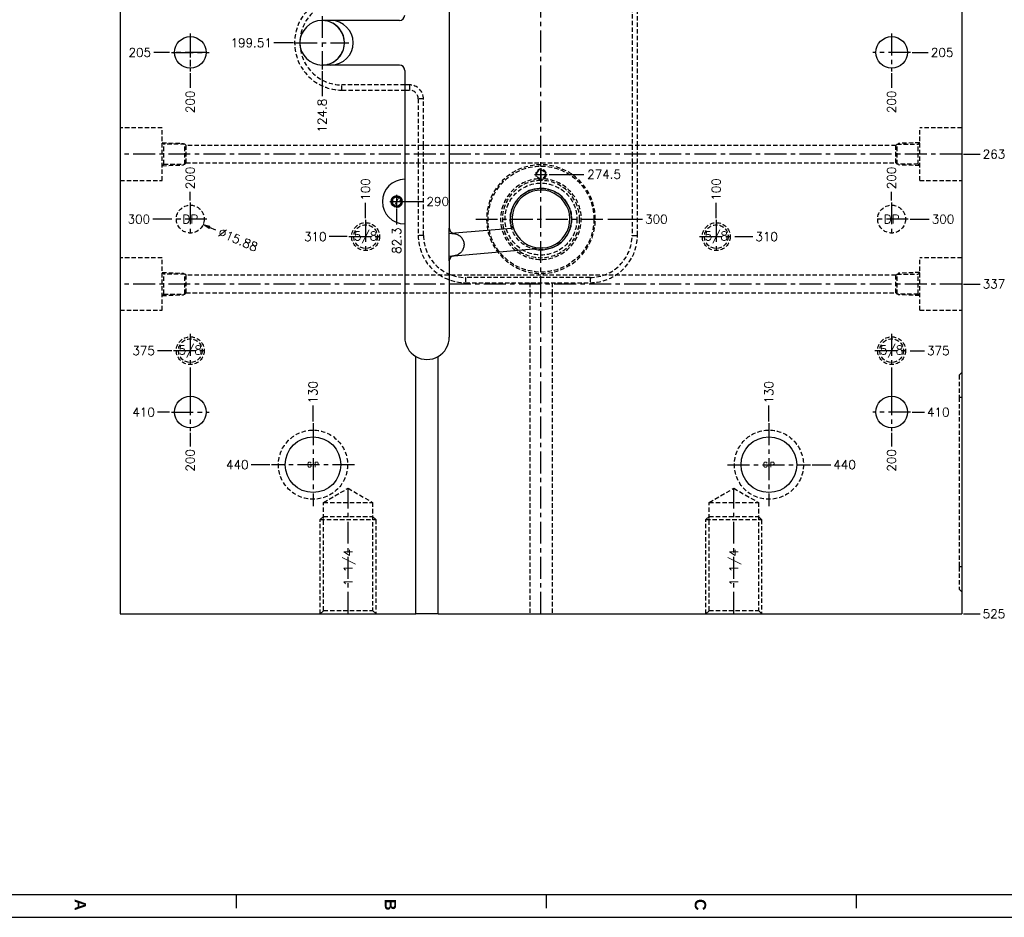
# Model space of a CAD drawing. Extents: x 2651 to 11825, y -3833 to 1075.
# Tile 462 of 656: x 4610 to 5172, y -2845 to -2334. Entities that reach past the tile are written whole.
import ezdxf
from ezdxf.enums import TextEntityAlignment as Align

# ---------------------------------------------------------------- set-up
doc = ezdxf.new("R2010")
doc.units = 0
doc.header["$LTSCALE"] = 10
doc.linetypes.add('CENTER', pattern=[2, 1.25, -0.25, 0.25, -0.25])
doc.linetypes.add('HIDDEN', pattern=[0.375, 0.25, -0.125])
doc.layers.get('0').update_dxf_attribs({"linetype": 'CONTINUOUS'})
doc.layers.get('Defpoints').update_dxf_attribs({"linetype": 'CONTINUOUS'})
for name, color, linetype in [('2', 7, 'CONTINUOUS'), ('BOX', 4, 'CONTINUOUS'), ('CEN', 1, 'CENTER'), ('COOL', 150, 'HIDDEN'), ('DIM', 3, 'CONTINUOUS'), ('HIDDEN', 6, 'HIDDEN'), ('LAYER_097', 7, 'CONTINUOUS'), ('PART', 7, 'CONTINUOUS'), ('TEXT', 4, 'CONTINUOUS')]:
    doc.layers.add(name, color=color, linetype=linetype)
doc.styles.get("Standard").update_dxf_attribs({"font": 'romans.shx'})
doc.dimstyles.new('T5', dxfattribs={"dimtxt": 5, "dimasz": 4, "dimexe": 1.5, "dimexo": 1, "dimgap": 1.5, "dimtad": 0, "dimrnd": 1.38778e-17, "dimzin": 9, "dimdsep": 46, "dimtxsty": 'Standard', "dimblk": 'CLOSED', "dimcen": 0, "dimclrd": 3, "dimclre": 3, "dimclrt": 3, "dimazin": 2, "dimtfac": 0.75, "dimtofl": 0, "dimtmove": 0, "dimatfit": 3, "dimfxl": 0, "dimtolj": 1, "dimarcsym": 0})

# ---------------------------------------------------------------- blocks, each defined once
blk = doc.blocks.new('*U2474', base_point=(2287.44, -1523.36))
for radius in [7.94, 6.75]:
    blk.add_circle((2287.44, -1523.36), radius)
at = {"layer": 'CEN'}
for p, q in [((2287.44, -1513.83), (2287.44, -1532.89)), ((2277.92, -1523.36), (2296.97, -1523.36))]:
    blk.add_line(p, q, dxfattribs=at)
blk = doc.blocks.new('*U2475', base_point=(2187.44, -1588.36))
for radius in [7.94, 6.75]:
    blk.add_circle((2187.44, -1588.36), radius)
at = {"layer": 'CEN'}
for p, q in [((2187.44, -1578.83), (2187.44, -1597.89)), ((2177.92, -1588.36), (2196.97, -1588.36))]:
    blk.add_line(p, q, dxfattribs=at)
blk = doc.blocks.new('*U2476', base_point=(2487.44, -1523.36))
for radius in [7.94, 6.75]:
    blk.add_circle((2487.44, -1523.36), radius)
at = {"layer": 'CEN'}
for p, q in [((2487.44, -1513.83), (2487.44, -1532.89)), ((2477.92, -1523.36), (2496.97, -1523.36))]:
    blk.add_line(p, q, dxfattribs=at)
blk = doc.blocks.new('*U2477', base_point=(2587.44, -1588.36))
for radius in [7.94, 6.75]:
    blk.add_circle((2587.44, -1588.36), radius)
at = {"layer": 'CEN'}
for p, q in [((2587.44, -1578.83), (2587.44, -1597.89)), ((2577.92, -1588.36), (2596.97, -1588.36))]:
    blk.add_line(p, q, dxfattribs=at)
blk = doc.blocks.new('*D2797')
at = {"layer": 'Defpoints', "color": 0}
for p in [(4907.68, -2147.36), (5147.68, -2410.36), (5158.11, -2410.36)]:
    blk.add_point(p, dxfattribs=at)
at = {"layer": 'DIM', "color": 3, "lineweight": -2}
blk.add_line((5148.68, -2410.36), (5158.11, -2410.36), dxfattribs=at)
at = {"layer": 'DIM', "color": 3, "insert": (5166.04, -2410.36), "char_height": 5, "attachment_point": 5}
blk.add_mtext('\\A1;263', dxfattribs=at)
blk = doc.blocks.new('_Closed')
at = {"color": 0, "linetype": 'ByBlock', "lineweight": -2}
for p, q in [((-1, 0.17), (0, 0)), ((-1, 0.17), (-1, -0.17)), ((0, 0), (-1, -0.17)), ((0, 0), (-1, 0))]:
    blk.add_line(p, q, dxfattribs=at)
blk = doc.blocks.new('*D2798')
at = {"layer": 'Defpoints', "color": 0}
for p in [(4907.68, -2147.36), (5147.68, -2484.36), (5158.11, -2484.36)]:
    blk.add_point(p, dxfattribs=at)
at = {"layer": 'DIM', "color": 3, "lineweight": -2}
blk.add_line((5148.68, -2484.36), (5158.11, -2484.36), dxfattribs=at)
at = {"layer": 'DIM', "color": 3, "insert": (5166.04, -2484.36), "char_height": 5, "attachment_point": 5}
blk.add_mtext('\\A1;337', dxfattribs=at)
blk = doc.blocks.new('*D2799')
at = {"layer": 'Defpoints', "color": 0}
for p in [(4907.68, -2147.36), (5147.68, -2672.36), (5158.11, -2672.36)]:
    blk.add_point(p, dxfattribs=at)
at = {"layer": 'DIM', "color": 3, "lineweight": -2}
blk.add_line((5148.68, -2672.36), (5158.11, -2672.36), dxfattribs=at)
at = {"layer": 'DIM', "color": 3, "insert": (5166.04, -2672.36), "char_height": 5, "attachment_point": 5}
blk.add_mtext('\\A1;525', dxfattribs=at)
blk = doc.blocks.new('*D2800')
at = {"layer": 'Defpoints', "color": 0}
for p in [(4907.68, -2147.36), (5118.48, -2557.36), (5126.37, -2557.36)]:
    blk.add_point(p, dxfattribs=at)
at = {"layer": 'DIM', "color": 3, "lineweight": -2}
blk.add_line((5119.48, -2557.36), (5126.37, -2557.36), dxfattribs=at)
at = {"layer": 'DIM', "color": 3, "insert": (5134.3, -2557.36), "char_height": 5, "attachment_point": 5}
blk.add_mtext('\\A1;410', dxfattribs=at)
blk = doc.blocks.new('*D2801')
at = {"layer": 'Defpoints', "color": 0}
for p in [(4907.68, -2147.36), (5107.68, -2568.16), (5107.68, -2576.97)]:
    blk.add_point(p, dxfattribs=at)
at = {"layer": 'DIM', "color": 3, "lineweight": -2}
blk.add_line((5107.68, -2569.16), (5107.68, -2576.97), dxfattribs=at)
at = {"layer": 'DIM', "color": 3, "insert": (5107.68, -2584.9), "char_height": 5, "attachment_point": 5, "rotation": 90}
blk.add_mtext('\\A1;200', dxfattribs=at)
blk = doc.blocks.new('*D2838')
at = {"layer": 'Defpoints', "color": 0}
for p in [(4907.68, -2147.36), (4944.88, -2447.36), (4965.59, -2447.36)]:
    blk.add_point(p, dxfattribs=at)
at = {"layer": 'DIM', "color": 3, "lineweight": -2}
blk.add_line((4945.88, -2447.36), (4965.59, -2447.36), dxfattribs=at)
at = {"layer": 'DIM', "color": 3, "insert": (4973.52, -2447.36), "char_height": 5, "attachment_point": 5}
blk.add_mtext('\\A1;300', dxfattribs=at)
blk = doc.blocks.new('*D2839')
at = {"layer": 'Defpoints', "color": 0}
for p in [(4907.68, -2147.36), (5007.68, -2438.05), (5007.68, -2447.83)]:
    blk.add_point(p, dxfattribs=at)
at = {"layer": 'DIM', "color": 3, "lineweight": -2}
blk.add_line((5007.68, -2446.83), (5007.68, -2438.05), dxfattribs=at)
at = {"layer": 'DIM', "color": 3, "insert": (5007.68, -2430.48), "char_height": 5, "attachment_point": 5, "rotation": 90}
blk.add_mtext('\\A1;100', dxfattribs=at)
blk = doc.blocks.new('*D2840')
at = {"layer": 'Defpoints', "color": 0}
for p in [(4907.68, -2147.36), (5017.21, -2457.36), (5028.47, -2457.36)]:
    blk.add_point(p, dxfattribs=at)
at = {"layer": 'DIM', "color": 3, "lineweight": -2}
blk.add_line((5018.21, -2457.36), (5028.47, -2457.36), dxfattribs=at)
at = {"layer": 'DIM', "color": 3, "insert": (5036.4, -2457.36), "char_height": 5, "attachment_point": 5}
blk.add_mtext('\\A1;310', dxfattribs=at)
blk = doc.blocks.new('*D2850')
at = {"layer": 'Defpoints', "color": 0}
for p in [(4907.68, -2147.36), (5118.48, -2352.36), (5128.56, -2352.36)]:
    blk.add_point(p, dxfattribs=at)
at = {"layer": 'DIM', "color": 3, "lineweight": -2}
blk.add_line((5119.48, -2352.36), (5128.56, -2352.36), dxfattribs=at)
at = {"layer": 'DIM', "color": 3, "insert": (5136.49, -2352.36), "char_height": 5, "attachment_point": 5}
blk.add_mtext('\\A1;205', dxfattribs=at)
blk = doc.blocks.new('*D2851')
at = {"layer": 'Defpoints', "color": 0}
for p in [(4907.68, -2147.36), (5107.68, -2363.16), (5107.68, -2372.62)]:
    blk.add_point(p, dxfattribs=at)
at = {"layer": 'DIM', "color": 3, "lineweight": -2}
blk.add_line((5107.68, -2364.16), (5107.68, -2372.62), dxfattribs=at)
at = {"layer": 'DIM', "color": 3, "insert": (5107.68, -2380.54), "char_height": 5, "attachment_point": 5, "rotation": 90}
blk.add_mtext('\\A1;200', dxfattribs=at)
blk = doc.blocks.new('*D2852')
at = {"layer": 'Defpoints', "color": 0}
for p in [(4907.68, -2147.36), (5117.21, -2447.36), (5129.09, -2447.36)]:
    blk.add_point(p, dxfattribs=at)
at = {"layer": 'DIM', "color": 3, "lineweight": -2}
blk.add_line((5118.21, -2447.36), (5129.09, -2447.36), dxfattribs=at)
at = {"layer": 'DIM', "color": 3, "insert": (5137.02, -2447.36), "char_height": 5, "attachment_point": 5}
blk.add_mtext('\\A1;300', dxfattribs=at)
blk = doc.blocks.new('*D2853')
at = {"layer": 'Defpoints', "color": 0}
for p in [(4907.68, -2147.36), (5107.68, -2431.85), (5107.68, -2437.83)]:
    blk.add_point(p, dxfattribs=at)
at = {"layer": 'DIM', "color": 3, "lineweight": -2}
blk.add_line((5107.68, -2436.83), (5107.68, -2431.85), dxfattribs=at)
at = {"layer": 'DIM', "color": 3, "insert": (5107.68, -2423.92), "char_height": 5, "attachment_point": 5, "rotation": 90}
blk.add_mtext('\\A1;200', dxfattribs=at)
blk = doc.blocks.new('*D2854')
at = {"layer": 'Defpoints', "color": 0}
for p in [(4907.68, -2147.36), (5117.21, -2522.36), (5126.37, -2522.36)]:
    blk.add_point(p, dxfattribs=at)
at = {"layer": 'DIM', "color": 3, "lineweight": -2}
blk.add_line((5118.21, -2522.36), (5126.37, -2522.36), dxfattribs=at)
at = {"layer": 'DIM', "color": 3, "insert": (5134.3, -2522.36), "char_height": 5, "attachment_point": 5}
blk.add_mtext('\\A1;375', dxfattribs=at)
blk = doc.blocks.new('*D2855')
at = {"layer": 'Defpoints', "color": 0}
for p in [(4907.68, -2147.36), (4689, -2557.36), (4696.88, -2557.36)]:
    blk.add_point(p, dxfattribs=at)
at = {"layer": 'DIM', "color": 3, "lineweight": -2}
blk.add_line((4695.88, -2557.36), (4689, -2557.36), dxfattribs=at)
at = {"layer": 'DIM', "color": 3, "insert": (4681.07, -2557.36), "char_height": 5, "attachment_point": 5}
blk.add_mtext('\\A1;410', dxfattribs=at)
blk = doc.blocks.new('*D2856')
at = {"layer": 'Defpoints', "color": 0}
for p in [(4907.68, -2147.36), (4707.68, -2568.16), (4707.68, -2576.97)]:
    blk.add_point(p, dxfattribs=at)
at = {"layer": 'DIM', "color": 3, "lineweight": -2}
blk.add_line((4707.68, -2569.16), (4707.68, -2576.97), dxfattribs=at)
at = {"layer": 'DIM', "color": 3, "insert": (4707.68, -2584.9), "char_height": 5, "attachment_point": 5, "rotation": 90}
blk.add_mtext('\\A1;200', dxfattribs=at)
blk = doc.blocks.new('*D2857')
at = {"layer": 'Defpoints', "color": 0}
for p in [(4907.68, -2147.36), (4689, -2522.36), (4698.16, -2522.36)]:
    blk.add_point(p, dxfattribs=at)
at = {"layer": 'DIM', "color": 3, "lineweight": -2}
blk.add_line((4697.16, -2522.36), (4689, -2522.36), dxfattribs=at)
at = {"layer": 'DIM', "color": 3, "insert": (4681.07, -2522.36), "char_height": 5, "attachment_point": 5}
blk.add_mtext('\\A1;375', dxfattribs=at)
blk = doc.blocks.new('*D2858')
at = {"layer": 'Defpoints', "color": 0}
for p in [(4907.68, -2147.36), (5061.32, -2587.36), (5072.93, -2587.36)]:
    blk.add_point(p, dxfattribs=at)
at = {"layer": 'DIM', "color": 3, "lineweight": -2}
blk.add_line((5062.32, -2587.36), (5072.93, -2587.36), dxfattribs=at)
at = {"layer": 'DIM', "color": 3, "insert": (5080.86, -2587.36), "char_height": 5, "attachment_point": 5}
blk.add_mtext('\\A1;440', dxfattribs=at)
blk = doc.blocks.new('*D2859')
at = {"layer": 'Defpoints', "color": 0}
for p in [(4907.68, -2147.36), (5037.68, -2553.66), (5037.68, -2563.72)]:
    blk.add_point(p, dxfattribs=at)
at = {"layer": 'DIM', "color": 3, "lineweight": -2}
blk.add_line((5037.68, -2562.72), (5037.68, -2553.66), dxfattribs=at)
at = {"layer": 'DIM', "color": 3, "insert": (5037.68, -2546.09), "char_height": 5, "attachment_point": 5, "rotation": 90}
blk.add_mtext('\\A1;130', dxfattribs=at)
blk = doc.blocks.new('*D2860')
at = {"layer": 'Defpoints', "color": 0}
for p in [(4907.68, -2147.36), (4742.44, -2587.36), (4754.04, -2587.36)]:
    blk.add_point(p, dxfattribs=at)
at = {"layer": 'DIM', "color": 3, "lineweight": -2}
blk.add_line((4753.04, -2587.36), (4742.44, -2587.36), dxfattribs=at)
at = {"layer": 'DIM', "color": 3, "insert": (4734.51, -2587.36), "char_height": 5, "attachment_point": 5}
blk.add_mtext('\\A1;440', dxfattribs=at)
blk = doc.blocks.new('*D2861')
at = {"layer": 'Defpoints', "color": 0}
for p in [(4907.68, -2147.36), (4777.68, -2553.66), (4777.68, -2563.72)]:
    blk.add_point(p, dxfattribs=at)
at = {"layer": 'DIM', "color": 3, "lineweight": -2}
blk.add_line((4777.68, -2562.72), (4777.68, -2553.66), dxfattribs=at)
at = {"layer": 'DIM', "color": 3, "insert": (4777.68, -2546.09), "char_height": 5, "attachment_point": 5, "rotation": 90}
blk.add_mtext('\\A1;130', dxfattribs=at)
blk = doc.blocks.new('*D2862')
at = {"layer": 'Defpoints', "color": 0}
for p in [(4907.68, -2147.36), (4807.68, -2438.05), (4807.68, -2447.83)]:
    blk.add_point(p, dxfattribs=at)
at = {"layer": 'DIM', "color": 3, "lineweight": -2}
blk.add_line((4807.68, -2446.83), (4807.68, -2438.05), dxfattribs=at)
at = {"layer": 'DIM', "color": 3, "insert": (4807.68, -2430.48), "char_height": 5, "attachment_point": 5, "rotation": 90}
blk.add_mtext('\\A1;100', dxfattribs=at)
blk = doc.blocks.new('*D2863')
at = {"layer": 'Defpoints', "color": 0}
for p in [(4907.68, -2147.36), (4786.9, -2457.36), (4798.16, -2457.36)]:
    blk.add_point(p, dxfattribs=at)
at = {"layer": 'DIM', "color": 3, "lineweight": -2}
blk.add_line((4797.16, -2457.36), (4786.9, -2457.36), dxfattribs=at)
at = {"layer": 'DIM', "color": 3, "insert": (4778.97, -2457.36), "char_height": 5, "attachment_point": 5}
blk.add_mtext('\\A1;310', dxfattribs=at)
blk = doc.blocks.new('*D2864')
at = {"layer": 'Defpoints', "color": 0}
for p in [(4907.68, -2147.36), (4686.28, -2447.36), (4698.16, -2447.36)]:
    blk.add_point(p, dxfattribs=at)
at = {"layer": 'DIM', "color": 3, "lineweight": -2}
blk.add_line((4697.16, -2447.36), (4686.28, -2447.36), dxfattribs=at)
at = {"layer": 'DIM', "color": 3, "insert": (4678.35, -2447.36), "char_height": 5, "attachment_point": 5}
blk.add_mtext('\\A1;300', dxfattribs=at)
blk = doc.blocks.new('*D2865')
at = {"layer": 'Defpoints', "color": 0}
for p in [(4907.68, -2147.36), (4707.68, -2431.85), (4707.68, -2437.83)]:
    blk.add_point(p, dxfattribs=at)
at = {"layer": 'DIM', "color": 3, "lineweight": -2}
blk.add_line((4707.68, -2436.83), (4707.68, -2431.85), dxfattribs=at)
at = {"layer": 'DIM', "color": 3, "insert": (4707.68, -2423.92), "char_height": 5, "attachment_point": 5, "rotation": 90}
blk.add_mtext('\\A1;200', dxfattribs=at)
blk = doc.blocks.new('*D2866')
at = {"layer": 'Defpoints', "color": 0}
for p in [(4907.68, -2147.36), (4686.81, -2352.36), (4696.88, -2352.36)]:
    blk.add_point(p, dxfattribs=at)
at = {"layer": 'DIM', "color": 3, "lineweight": -2}
blk.add_line((4695.88, -2352.36), (4686.81, -2352.36), dxfattribs=at)
at = {"layer": 'DIM', "color": 3, "insert": (4678.88, -2352.36), "char_height": 5, "attachment_point": 5}
blk.add_mtext('\\A1;205', dxfattribs=at)
blk = doc.blocks.new('*D2867')
at = {"layer": 'Defpoints', "color": 0}
for p in [(4907.68, -2147.36), (4707.68, -2363.16), (4707.68, -2372.62)]:
    blk.add_point(p, dxfattribs=at)
at = {"layer": 'DIM', "color": 3, "lineweight": -2}
blk.add_line((4707.68, -2364.16), (4707.68, -2372.62), dxfattribs=at)
at = {"layer": 'DIM', "color": 3, "insert": (4707.68, -2380.54), "char_height": 5, "attachment_point": 5, "rotation": 90}
blk.add_mtext('\\A1;200', dxfattribs=at)
blk = doc.blocks.new('*D2868')
at = {"layer": 'Defpoints', "color": 0}
for p in [(4907.68, -2147.36), (4828.56, -2437.36), (4840.9, -2437.36)]:
    blk.add_point(p, dxfattribs=at)
at = {"layer": 'DIM', "color": 3, "lineweight": -2}
blk.add_line((4829.56, -2437.36), (4840.9, -2437.36), dxfattribs=at)
at = {"layer": 'DIM', "color": 3, "insert": (4848.83, -2437.36), "char_height": 5, "attachment_point": 5}
blk.add_mtext('\\A1;290', dxfattribs=at)
blk = doc.blocks.new('*D2869')
at = {"layer": 'Defpoints', "color": 0}
for p in [(4907.68, -2147.36), (4911.3, -2421.86), (4932.2, -2421.86)]:
    blk.add_point(p, dxfattribs=at)
at = {"layer": 'DIM', "color": 3, "lineweight": -2}
blk.add_line((4912.3, -2421.86), (4932.2, -2421.86), dxfattribs=at)
at = {"layer": 'DIM', "color": 3, "insert": (4943.7, -2421.86), "char_height": 5, "attachment_point": 5}
blk.add_mtext('\\A1;274.5', dxfattribs=at)
blk = doc.blocks.new('*D2870')
at = {"layer": 'Defpoints', "color": 0}
for p in [(4907.68, -2147.36), (4782.88, -2362.11), (4782.88, -2377.21)]:
    blk.add_point(p, dxfattribs=at)
at = {"layer": 'DIM', "color": 3, "lineweight": -2}
blk.add_line((4782.88, -2363.11), (4782.88, -2377.21), dxfattribs=at)
at = {"layer": 'DIM', "color": 3, "insert": (4782.88, -2388.36), "char_height": 5, "attachment_point": 5, "rotation": 90}
blk.add_mtext('\\A1;124.8', dxfattribs=at)
blk = doc.blocks.new('*D2871')
at = {"layer": 'Defpoints', "color": 0}
for p in [(4907.68, -2147.36), (4755.25, -2346.87), (4767.64, -2346.87)]:
    blk.add_point(p, dxfattribs=at)
at = {"layer": 'DIM', "color": 3, "lineweight": -2}
blk.add_line((4766.64, -2346.87), (4755.25, -2346.87), dxfattribs=at)
at = {"layer": 'DIM', "color": 3, "insert": (4742.44, -2346.87), "char_height": 5, "attachment_point": 5}
blk.add_mtext('\\A1;199.51', dxfattribs=at)
blk = doc.blocks.new('QQQ')
at = {"color": 4}
for p, q in [((-983.2, 1349.08), (-983.2, 1355.08)), ((-847.2, 1349.08), (-847.2, 1355.08)), ((-711.2, 1349.08), (-711.2, 1355.08))]:
    blk.add_line(p, q, dxfattribs=at)
at = {"layer": 'BOX', "color": 3}
for points in [[(-1121.2, 2485.08), (-1121.2, 1345.08), (-301.2, 1345.08), (-301.2, 2485.08)], [(-1111.2, 2475.08), (-1111.2, 1355.08), (-311.2, 1355.08), (-311.2, 2475.08)]]:
    blk.add_lwpolyline(points, close=True, dxfattribs=at)
at = {"color": 4, "char_height": 5, "attachment_point": 1, "rotation": 270}
for s, insert in [('{\\fArial|b1|i0|c0|p34;\\C6;A}', (-1049.2, 1353.08)), ('{\\fArial|b1|i0|c0|p34;\\C6;B}', (-913.2, 1353.08)), ('{\\fArial|b1|i0|c0|p34;\\C6;C}', (-777.2, 1353.08))]:
    blk.add_mtext_dynamic_manual_height_columns(s, width=6, gutter_width=12.5, heights=[0], dxfattribs=dict(at, insert=insert))
blk = doc.blocks.new('*D3336')
at = {"layer": 'Defpoints', "color": 0}
for p in [(4700.39, -2444.23), (4714.98, -2450.49)]:
    blk.add_point(p, dxfattribs=at)
at = {"layer": 'DIM', "color": 3, "lineweight": -2}
blk.add_line((4722.33, -2453.64), (4718.66, -2452.07), dxfattribs=at)
at = {"layer": 'DIM', "color": 3, "lineweight": -2, "xscale": 4, "yscale": 4, "zscale": 4, "rotation": 156.7804844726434}
blk.add_blockref('_Closed', (4714.98, -2450.49), dxfattribs=at)
at = {"layer": 'DIM', "color": 3, "insert": (4734.98, -2459.07), "char_height": 5, "attachment_point": 5, "rotation": 336.7805}
blk.add_mtext('\\A1;∅15.88', dxfattribs=at)
blk = doc.blocks.new('*U2479', base_point=(2299.14, -853.36))
blk.add_circle((2299.14, -853.36), 2.6)
at = {"layer": 'CEN'}
for p, q in [((2295.33, -853.36), (2302.95, -853.36)), ((2299.14, -849.55), (2299.14, -857.17))]:
    blk.add_line(p, q, dxfattribs=at)
at = {"layer": 'DIM'}
blk.add_arc((2299.14, -853.36), 3.17, 270, 180, dxfattribs=at)
blk = doc.blocks.new('*D3445')
at = {"layer": 'Defpoints', "color": 0}
for p in [(4907.68, -2147.36), (4825.38, -2440.53), (4825.38, -2450.53)]:
    blk.add_point(p, dxfattribs=at)
at = {"layer": 'DIM', "color": 3, "lineweight": -2}
blk.add_line((4825.38, -2441.53), (4825.38, -2450.53), dxfattribs=at)
at = {"layer": 'DIM', "color": 3, "insert": (4825.38, -2459.65), "char_height": 5, "attachment_point": 5, "rotation": 90}
blk.add_mtext('\\A1;82.3', dxfattribs=at)

msp = doc.modelspace()

# ---------------------------------------------------------------- linework, layer by layer
at = {"layer": '2', "color": 2, "linetype": 'CENTER'}
msp.add_line((4907.684, -2672.358), (4907.684, -1622.358), dxfattribs=at)
at = {"layer": 'CEN'}
for p, q in [((4782.884, -2331.625), (4782.884, -2362.105)), ((4707.684, -2341.558), (4707.684, -2363.158)), ((5107.684, -2341.558), (5107.684, -2363.158)), ((4707.684, -2342.83), (4707.684, -2361.886)), ((4767.644, -2346.865), (4798.124, -2346.865)), ((4696.884, -2352.358), (4718.484, -2352.358)), ((4717.212, -2352.358), (4698.156, -2352.358)), ((5118.484, -2352.358), (5096.884, -2352.358)), ((4907.684, -2418.24), (4907.684, -2425.476)), ((4904.066, -2421.858), (4911.302, -2421.858)), ((4707.684, -2437.83), (4707.684, -2456.886)), ((5107.684, -2437.83), (5107.684, -2456.886)), ((4717.212, -2447.358), (4698.156, -2447.358)), ((4870.484, -2447.358), (4944.884, -2447.358)), ((5117.212, -2447.358), (5098.156, -2447.358)), ((4707.684, -2546.558), (4707.684, -2568.158)), ((5107.684, -2546.558), (5107.684, -2568.158)), ((4696.884, -2557.358), (4718.484, -2557.358)), ((5118.484, -2557.358), (5096.884, -2557.358)), ((4777.684, -2563.718), (4777.684, -2610.998)), ((5037.684, -2563.718), (5037.684, -2610.998)), ((4801.324, -2587.358), (4754.044, -2587.358)), ((5014.044, -2587.358), (5061.324, -2587.358)), ((4797.684, -2672.358), (4797.684, -2600.775)), ((5017.684, -2672.358), (5017.684, -2600.775)), ((4797.684, -2672.358), (4797.684, -2607.548)), ((5017.684, -2672.358), (5017.684, -2607.548))]:
    msp.add_line(p, q, dxfattribs=at)
at = {"layer": 'COOL'}
for p, q in [((4691.684, -2395.358), (4667.684, -2395.358)), ((4691.684, -2410.358), (4691.684, -2395.358)), ((5123.684, -2425.358), (5123.684, -2395.358)), ((5147.684, -2395.358), (5123.684, -2395.358)), ((5110.09, -2405.358), (4705.278, -2405.358)), ((4691.684, -2425.358), (4691.684, -2410.358)), ((4705.278, -2415.358), (5110.09, -2415.358)), ((4667.684, -2425.358), (4691.684, -2425.358)), ((5123.684, -2425.358), (5147.684, -2425.358)), ((4691.684, -2469.358), (4667.684, -2469.358)), ((4691.684, -2484.358), (4691.684, -2469.358)), ((5123.684, -2499.358), (5123.684, -2469.358)), ((5147.684, -2469.358), (5123.684, -2469.358)), ((5110.09, -2479.358), (4705.278, -2479.358)), ((4691.684, -2499.358), (4691.684, -2484.358)), ((4705.278, -2489.358), (5110.09, -2489.358)), ((4667.684, -2499.358), (4691.684, -2499.358)), ((5123.684, -2499.358), (5147.684, -2499.358))]:
    msp.add_line(p, q, dxfattribs=at)
at = {"layer": 'COOL', "color": 1, "linetype": 'CENTER'}
for p, q in [((5147.684, -2410.358), (4667.684, -2410.358)), ((5147.684, -2484.358), (4667.684, -2484.358))]:
    msp.add_line(p, q, dxfattribs=at)
at = {"layer": 'COOL'}
for points in [[(4691.684, -2416.908), (4692.534, -2416.058), (4692.534, -2404.658), (4691.684, -2403.808)], [(4691.684, -2403.808), (4703.684, -2404.211), (4704.131, -2404.658)], [(4692.534, -2416.058), (4704.578, -2416.058), (4704.578, -2404.658), (4692.534, -2404.658)], [(4704.578, -2416.058), (4705.278, -2415.358), (4705.278, -2405.358), (4704.578, -2404.658)], [(5110.79, -2416.058), (5110.09, -2415.358), (5110.09, -2405.358), (5110.79, -2404.658)], [(5122.834, -2416.058), (5110.79, -2416.058), (5110.79, -2404.658), (5122.834, -2404.658)], [(5123.684, -2403.808), (5111.684, -2404.211), (5111.237, -2404.658)], [(5123.684, -2416.908), (5122.834, -2416.058), (5122.834, -2404.658), (5123.684, -2403.808)], [(4691.684, -2416.908), (4703.684, -2416.505), (4704.131, -2416.058)], [(5123.684, -2416.908), (5111.684, -2416.505), (5111.237, -2416.058)], [(4691.684, -2490.908), (4692.534, -2490.058), (4692.534, -2478.658), (4691.684, -2477.808)], [(4691.684, -2477.808), (4703.684, -2478.211), (4704.131, -2478.658)], [(4692.534, -2490.058), (4704.578, -2490.058), (4704.578, -2478.658), (4692.534, -2478.658)], [(4704.578, -2490.058), (4705.278, -2489.358), (4705.278, -2479.358), (4704.578, -2478.658)], [(5110.79, -2490.058), (5110.09, -2489.358), (5110.09, -2479.358), (5110.79, -2478.658)], [(5122.834, -2490.058), (5110.79, -2490.058), (5110.79, -2478.658), (5122.834, -2478.658)], [(5123.684, -2477.808), (5111.684, -2478.211), (5111.237, -2478.658)], [(5123.684, -2490.908), (5122.834, -2490.058), (5122.834, -2478.658), (5123.684, -2477.808)], [(4691.684, -2490.908), (4703.684, -2490.505), (4704.131, -2490.058)], [(5123.684, -2490.908), (5111.684, -2490.505), (5111.237, -2490.058)]]:
    msp.add_lwpolyline(points, dxfattribs=at)
at = {"layer": 'DIM'}
for p, q in [((4707.684, -2531.886), (4707.684, -2546.558)), ((5107.684, -2531.886), (5107.684, -2546.558))]:
    msp.add_line(p, q, dxfattribs=at)
at = {"layer": 'HIDDEN'}
for points in [[(4783.684, -2608.858), (4797.684, -2600.775), (4811.684, -2608.858)], [(5003.684, -2608.858), (5017.684, -2600.775), (5031.684, -2608.858)], [(4783.684, -2670.483), (4783.684, -2608.858), (4811.684, -2608.858), (4811.684, -2670.483)], [(5003.684, -2670.483), (5003.684, -2608.858), (5031.684, -2608.858), (5031.684, -2670.483)], [(4781.809, -2618.67), (4783.684, -2616.796), (4811.684, -2616.796), (4813.559, -2618.67)], [(5001.809, -2618.67), (5003.684, -2616.796), (5031.684, -2616.796), (5033.559, -2618.67)], [(4781.809, -2672.358), (4781.809, -2618.67), (4813.559, -2618.67), (4813.559, -2672.358)], [(5001.809, -2672.358), (5001.809, -2618.67), (5033.559, -2618.67), (5033.559, -2672.358)], [(4781.809, -2672.358), (4783.684, -2670.483), (4811.684, -2670.483), (4813.559, -2672.358)], [(5001.809, -2672.358), (5003.684, -2670.483), (5031.684, -2670.483), (5033.559, -2672.358)]]:
    msp.add_lwpolyline(points, dxfattribs=at)
at = {"layer": 'LAYER_097', "color": 0, "linetype": 'Continuous'}
for p, q in [((4667.684, -1622.358), (4667.684, -2672.358)), ((5147.684, -1622.358), (5147.684, -2672.358)), ((4855.384, -2271.241), (4855.384, -2452.469)), ((4826.984, -2334.165), (4782.884, -2334.165)), ((4826.984, -2359.565), (4782.884, -2359.565)), ((4829.984, -2362.565), (4829.984, -2424.658)), ((4829.984, -2424.658), (4829.984, -2450.058)), ((4829.984, -2450.058), (4829.984, -2514.658)), ((4855.384, -2455.743), (4855.384, -2452.469)), ((4890.805, -2452.644), (4858.646, -2455.458)), ((4856.916, -2455.609), (4855.384, -2455.743)), ((4855.384, -2468.492), (4855.384, -2455.743)), ((4858.123, -2468.252), (4903.239, -2464.305)), ((4908.705, -2463.827), (4903.239, -2464.305)), ((4908.705, -2463.827), (4908.729, -2463.825)), ((4855.384, -2468.492), (4858.023, -2468.261)), ((4855.384, -2471.241), (4855.384, -2468.492)), ((4858.217, -2468.241), (4858.023, -2468.261)), ((4855.384, -2471.241), (4855.384, -2514.658)), ((4836.334, -2672.358), (4836.334, -2525.656)), ((4849.034, -2672.358), (4849.034, -2525.656)), ((4667.684, -2672.358), (4836.334, -2672.358)), ((4849.034, -2672.358), (4836.334, -2672.358)), ((4849.034, -2672.358), (5147.684, -2672.358))]:
    msp.add_line(p, q, dxfattribs=at)
at = {"layer": 'LAYER_097', "color": 6, "linetype": 'HIDDEN'}
for p, q in [((4959.684, -2289.358), (4959.684, -2405.358)), ((4962.684, -2405.358), (4962.684, -2289.358)), ((4829.984, -2370.865), (4794.184, -2370.865)), ((4794.184, -2373.865), (4794.184, -2370.865)), ((4794.184, -2373.865), (4829.984, -2373.865)), ((4832.684, -2370.865), (4829.984, -2370.865)), ((4829.984, -2373.865), (4832.684, -2373.865)), ((4832.684, -2370.865), (4832.684, -2373.865)), ((4840.684, -2378.865), (4837.684, -2378.865)), ((4837.684, -2378.865), (4837.684, -2405.358)), ((4840.684, -2405.358), (4840.684, -2378.865)), ((4837.684, -2405.358), (4837.684, -2415.358)), ((4840.684, -2415.358), (4840.684, -2405.358)), ((4959.684, -2405.358), (4959.684, -2415.358)), ((4962.684, -2415.358), (4962.684, -2405.358)), ((4837.684, -2415.358), (4837.684, -2456.619)), ((4840.684, -2456.619), (4840.684, -2415.358)), ((4959.684, -2415.358), (4959.684, -2456.619)), ((4962.684, -2456.619), (4962.684, -2415.358)), ((4840.684, -2456.619), (4837.684, -2456.619)), ((4959.684, -2456.619), (4962.684, -2456.619)), ((4864.684, -2480.619), (4864.684, -2483.619)), ((4935.684, -2480.619), (4864.684, -2480.619)), ((4935.684, -2480.619), (4935.684, -2483.619)), ((4864.684, -2483.619), (4935.684, -2483.619)), ((4901.334, -2483.619), (4901.334, -2489.358)), ((4914.034, -2483.619), (4914.034, -2489.358)), ((4901.334, -2489.358), (4901.334, -2672.358)), ((4914.034, -2489.358), (4914.034, -2672.358)), ((5147.684, -2534.859), (5146.185, -2536.358)), ((5146.185, -2536.358), (5146.185, -2549.058)), ((5146.184, -2549.058), (5146.184, -2645.658)), ((5147.684, -2549.058), (5146.185, -2549.058)), ((5146.185, -2645.658), (5146.185, -2658.358)), ((5147.684, -2645.658), (5146.185, -2645.658)), ((5147.684, -2659.857), (5146.185, -2658.358))]:
    msp.add_line(p, q, dxfattribs=at)
at = {"layer": 'LAYER_097', "color": 0, "linetype": 'Continuous'}
for points in [[(4787.134, -2358.833, 0), (4788.125, -2358.436, 0), (4789.083, -2357.955, 0), (4789.997, -2357.396, 0), (4790.858, -2356.764, 0), (4791.662, -2356.061, 0), (4792.406, -2355.29, 0), (4793.084, -2354.46, 0), (4793.687, -2353.579, 0), (4794.213, -2352.65, 0), (4794.66, -2351.676, 0), (4795.025, -2350.668, 0), (4795.303, -2349.637, 0), (4795.491, -2348.586, 0), (4795.591, -2347.519, 0), (4795.601, -2346.448, 0), (4795.522, -2345.383, 0), (4795.352, -2344.329, 0), (4795.093, -2343.289, 0), (4794.748, -2342.274, 0), (4794.321, -2341.295, 0), (4793.812, -2340.357, 0), (4793.223, -2339.461, 0), (4792.562, -2338.618, 0), (4791.835, -2337.836, 0), (4791.044, -2337.119, 0), (4790.192, -2336.469, 0), (4789.289, -2335.892, 0), (4788.344, -2335.395, 0), (4787.745, -2335.131, 0), (4787.134, -2334.898, 0)], [(4856.916, -2455.609, 0), (4857.45, -2455.585, 0), (4857.986, -2455.607, 0), (4858.518, -2455.672, 0), (4859.041, -2455.782, 0), (4859.553, -2455.937, 0), (4860.052, -2456.134, 0), (4860.532, -2456.373, 0), (4860.989, -2456.65, 0), (4861.421, -2456.964, 0), (4861.826, -2457.316, 0), (4862.201, -2457.7, 0), (4862.54, -2458.112, 0), (4862.843, -2458.553, 0), (4863.109, -2459.018, 0), (4863.336, -2459.505, 0), (4863.52, -2460.006, 0), (4863.66, -2460.522, 0), (4863.757, -2461.05, 0), (4863.809, -2461.583, 0), (4863.817, -2462.118, 0), (4863.779, -2462.651, 0), (4863.696, -2463.181, 0), (4863.568, -2463.702, 0), (4863.399, -2464.208, 0), (4863.186, -2464.699, 0), (4862.932, -2465.171, 0), (4862.64, -2465.621, 0), (4862.312, -2466.043, 0), (4861.949, -2466.435, 0), (4861.553, -2466.797, 0), (4861.128, -2467.124, 0), (4860.679, -2467.414, 0), (4860.207, -2467.664, 0), (4859.714, -2467.875, 0), (4859.204, -2468.043, 0), (4858.685, -2468.168, 0), (4858.355, -2468.223, 0), (4858.217, -2468.241, 0)]]:
    msp.add_polyline3d(points, dxfattribs=at)
at = {"layer": 'LAYER_097', "color": 6, "linetype": 'HIDDEN'}
msp.add_polyline3d([(4906.077, -2424.409, 0), (4906.435, -2424.489, 0), (4906.802, -2424.551, 0), (4907.059, -2424.582, 0), (4907.319, -2424.602, 0), (4907.58, -2424.612, 0), (4907.819, -2424.611, 0), (4908.057, -2424.602, 0), (4908.294, -2424.583, 0), (4908.657, -2424.538, 0), (4909.012, -2424.473, 0), (4909.291, -2424.409, 0)], dxfattribs=at)
at = {"layer": 'LAYER_097', "color": 0, "linetype": 'Continuous'}
for centre, radius in [((4707.684, -2352.358), 9), ((5107.684, -2352.358), 9), ((4825.384, -2437.358), 3.175), ((4825.384, -2437.358), 2.6), ((4707.684, -2557.358), 9), ((5107.684, -2557.358), 9), ((4777.684, -2587.358), 15.875), ((5037.684, -2587.358), 15.875)]:
    msp.add_circle(centre, radius, dxfattribs=at)
at = {"layer": 'LAYER_097', "color": 6, "linetype": 'HIDDEN'}
for centre, radius in [((4907.684, -2447.358), 30.2), ((4907.684, -2421.858), 2.515), ((4907.684, -2421.858), 2.4), ((4907.684, -2447.358), 20.505), ((4907.684, -2447.358), 17.5), ((4707.684, -2447.358), 7.94), ((5107.684, -2447.358), 7.94), ((4807.684, -2457.358), 7.94), ((4807.684, -2457.358), 6.75), ((5007.684, -2457.358), 7.94), ((5007.684, -2457.358), 6.75), ((4707.684, -2522.358), 7.94), ((4707.684, -2522.358), 6.75), ((5107.684, -2522.358), 7.94), ((5107.684, -2522.358), 6.75), ((4777.684, -2587.358), 19.7), ((5037.684, -2587.358), 19.7)]:
    msp.add_circle(centre, radius, dxfattribs=at)
for centre, radius, start, end in [((4794.184, -2346.865), 27, 90, 270), ((4794.184, -2346.865), 24, 90, 180), ((4794.184, -2346.865), 24, 180, 270), ((4832.684, -2378.865), 8, 0, 90), ((4832.684, -2378.865), 5, 0, 90), ((4907.684, -2447.358), 31, 90, 0), ((4907.684, -2421.858), 3.015, 302.20328, 237.79672), ((4907.684, -2447.358), 31, 0, 90), ((4907.684, -2447.358), 23.005, 94.00504, 85.99496), ((4907.684, -2447.358), 22.005, 90, 0), ((4907.684, -2447.358), 22.005, 0, 90), ((4864.684, -2456.619), 27, 180, 270), ((4864.684, -2456.619), 24, 180, 270), ((4935.684, -2456.619), 24, 270, 0), ((4935.684, -2456.619), 27, 270, 0)]:
    msp.add_arc(centre, radius, start, end, dxfattribs=at)
at = {"layer": 'LAYER_097', "color": 0, "linetype": 'Continuous'}
for centre, radius, start, end in [((4782.884, -2346.865), 12.7, 90, 270), ((4782.884, -2346.865), 12.7, 87.4577, 90), ((4782.884, -2346.865), 12.7, 70.59, 87.4577), ((4782.884, -2346.865), 12.7, 289.55099, 70.44901), ((4787.897, -2346.866), 12.688, 270.00023, 89.99977), ((4826.984, -2331.165), 3, 270, 0), ((4782.884, -2346.865), 12.7, 270, 272.5423), ((4782.884, -2346.865), 12.7, 272.5423, 289.37994), ((4826.984, -2362.565), 3, 0, 90), ((4829.984, -2437.358), 12.7, 90, 270), ((4907.684, -2447.358), 17.52, 255.30423, 197.46228), ((4907.684, -2447.358), 16.5, 273.63034, 194.19031), ((4858.384, -2452.469), 3, 180, 275), ((4890.718, -2451.648), 1, 275, 284.68077), ((4890.717, -2451.648), 1.001, 284.73736, 14.18782), ((4907.684, -2447.358), 16.5, 194.19031, 273.63034), ((4858.384, -2471.241), 3, 95, 180), ((4842.684, -2514.658), 12.7, 180, 240), ((4842.684, -2514.658), 12.7, 300, 0), ((4842.684, -2514.658), 12.7, 240, 300)]:
    msp.add_arc(centre, radius, start, end, dxfattribs=at)

# ---------------------------------------------------------------- block references
at = {"layer": 'DIM', "xscale": 1.3, "yscale": 1.3, "zscale": 1.3}
msp.add_blockref('QQQ', (6012.245, -4593.963), dxfattribs=at)
at = {"layer": 'HIDDEN'}
for name, p in [('*U2474', (4807.684, -2457.358)), ('*U2476', (5007.684, -2457.358)), ('*U2475', (4707.684, -2522.358)), ('*U2477', (5107.684, -2522.358))]:
    msp.add_blockref(name, p, dxfattribs=at)
at = {"layer": 'PART'}
msp.add_blockref('*U2479', (4825.384, -2437.358), dxfattribs=at)

# ---------------------------------------------------------------- texts
at = {"layer": 'TEXT'}
for s, height, p in [('1/4', 2.5, (4825.384, -2437.358)), ('DP', 5, (4707.684, -2447.358)), ('DP', 5, (5107.684, -2447.358)), ('5/8', 5, (4807.684, -2457.358)), ('5/8', 5, (5007.684, -2457.358)), ('5/8', 5, (4707.684, -2522.358)), ('5/8', 5, (5107.684, -2522.358)), ('G.P', 3, (4777.684, -2587.358)), ('G.P', 3, (5037.684, -2587.358))]:
    msp.add_text(s, height=height, dxfattribs=at).set_placement(p, align=Align.MIDDLE)
for p in [(4797.684, -2656.483), (5017.684, -2656.483)]:
    msp.add_text('1 1/4', height=5, rotation=90.00014, dxfattribs=at).set_placement(p, align=Align.MIDDLE_LEFT)

# ---------------------------------------------------------------- dimensions: what is measured, and where the dimension line sits
at = {"layer": 'DIM'}
for feature_location, offset, dtype, picture, middle in [((4698.156, -2447.358), (-11.878, 0), 0, '*D2864', (4678.35, -2447.358)), ((4696.884, -2352.358), (-10.077, 0), 0, '*D2866', (4678.879, -2352.358)), ((4696.884, -2557.358), (-7.883, 0), 0, '*D2855', (4681.073, -2557.358)), ((4698.156, -2522.358), (-9.155, 0), 0, '*D2857', (4681.073, -2522.358)), ((4707.684, -2568.158), (0, -8.814), 1, '*D2856', (4707.684, -2584.9)), ((4707.684, -2437.83), (0, 5.981), 1, '*D2865', (4707.684, -2423.921)), ((4707.684, -2363.158), (0, -9.458), 1, '*D2867', (4707.684, -2380.545)), ((4754.044, -2587.358), (-11.607, 0), 0, '*D2860', (4734.508, -2587.358)), ((4767.644, -2346.865), (-12.39, 0), 0, '*D2871', (4742.444, -2346.865)), ((4798.156, -2457.358), (-11.257, 0), 0, '*D2863', (4778.971, -2457.358)), ((4777.684, -2563.718), (0, 10.057), 1, '*D2861', (4777.684, -2546.09)), ((4782.884, -2362.105), (0, -15.109), 1, '*D2870', (4782.884, -2388.358)), ((4807.684, -2447.83), (0, 9.779), 1, '*D2862', (4807.684, -2430.48)), ((4825.384, -2440.533), (0, -10), 1, '*D3445', (4825.384, -2459.652)), ((4828.559, -2437.358), (12.339, 0), 0, '*D2868', (4848.827, -2437.358)), ((5147.684, -2410.358), (10.431, 0), 0, '*D2797', (5166.043, -2410.358)), ((5147.684, -2484.358), (10.431, 0), 0, '*D2798', (5166.043, -2484.358)), ((5147.684, -2672.358), (10.431, 0), 0, '*D2799', (5166.043, -2672.358)), ((5118.484, -2557.358), (7.883, 0), 0, '*D2800', (5134.295, -2557.358)), ((5107.684, -2568.158), (0, -8.814), 1, '*D2801', (5107.684, -2584.9)), ((4944.884, -2447.358), (20.707, 0), 0, '*D2838', (4973.52, -2447.358)), ((5007.684, -2447.83), (0, 9.779), 1, '*D2839', (5007.684, -2430.48)), ((5017.212, -2457.358), (11.257, 0), 0, '*D2840', (5036.397, -2457.358)), ((5118.484, -2352.358), (10.077, 0), 0, '*D2850', (5136.489, -2352.358)), ((5107.684, -2363.158), (0, -9.458), 1, '*D2851', (5107.684, -2380.545)), ((5117.212, -2447.358), (11.878, 0), 0, '*D2852', (5137.018, -2447.358)), ((5107.684, -2437.83), (0, 5.981), 1, '*D2853', (5107.684, -2423.921)), ((5117.212, -2522.358), (9.155, 0), 0, '*D2854', (5134.295, -2522.358)), ((5061.324, -2587.358), (11.607, 0), 0, '*D2858', (5080.86, -2587.358)), ((5037.684, -2563.718), (0, 10.057), 1, '*D2859', (5037.684, -2546.09)), ((4911.302, -2421.858), (20.893, 0), 0, '*D2869', (4943.695, -2421.858))]:
    dim = msp.add_ordinate_dim(feature_location=feature_location, offset=offset, dtype=dtype, origin=(4907.684, -2147.358), dimstyle='T5', dxfattribs=at)
    dim.commit()
    dim.dimension.update_dxf_attribs({"geometry": picture, "text_midpoint": middle})
dim = msp.add_diameter_dim_2p(p1=(4700.387, -2444.228), p2=(4714.981, -2450.488), dimstyle='T5', dxfattribs=at)
dim.commit()
dim.dimension.update_dxf_attribs({"geometry": '*D3336', "text_midpoint": (4734.98, -2459.068)})

doc.saveas('drawing.dxf')
